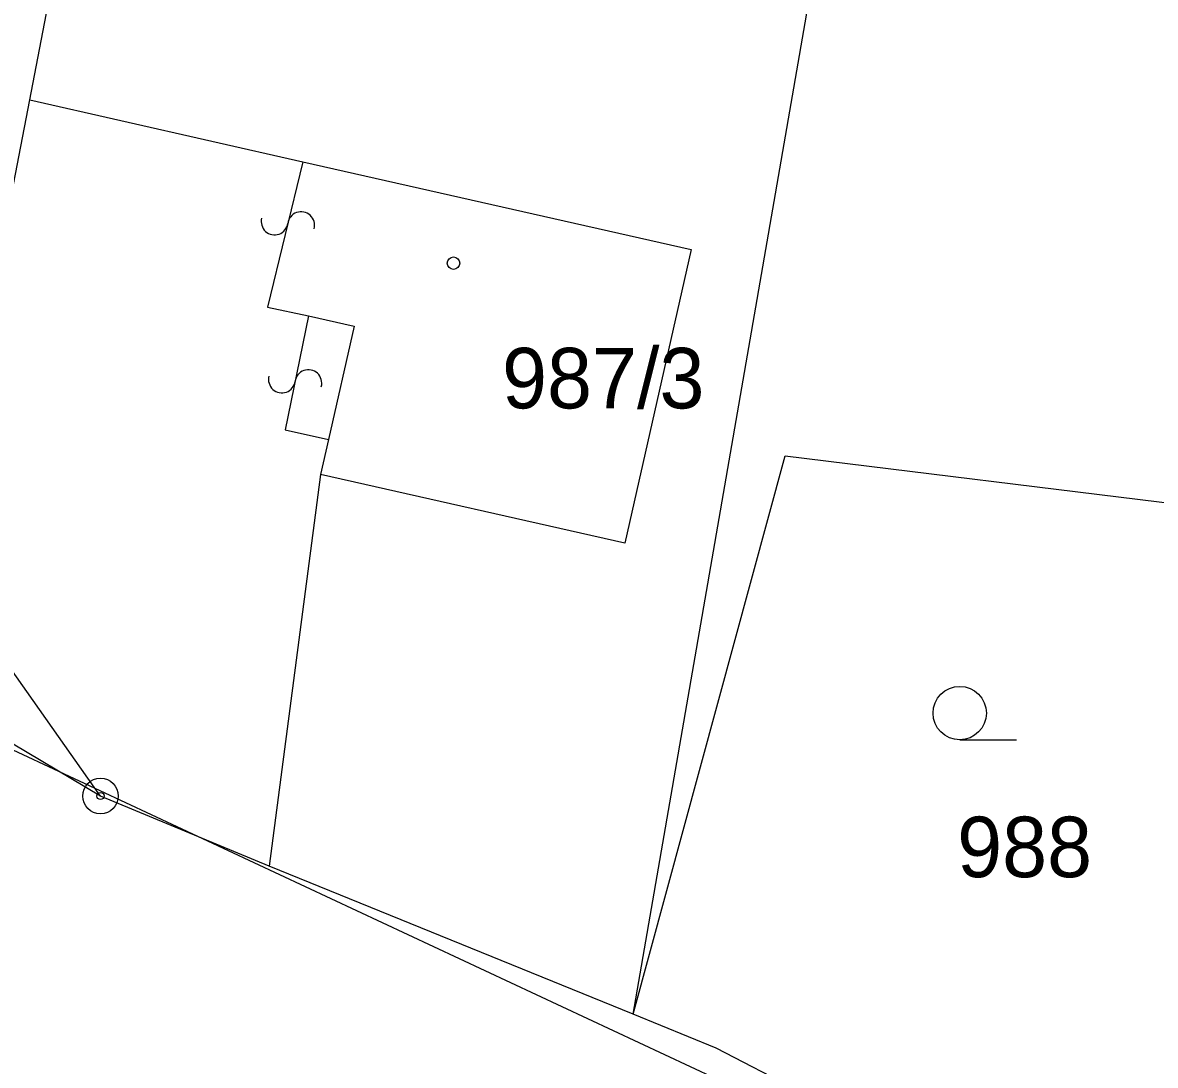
# Model space of a CAD drawing. Extents: x -469926 to -462499, y -1098642 to -1092733.
# Drawn here: x -465833.7 to -465801.86, y -1094395.6 to -1094366.3 of the extents above; entities that cross this region are included whole.
import ezdxf

# ---------------------------------------------------------------- set-up
doc = ezdxf.new("R2010")
doc.units = 0
for name, color, linetype in [('Vrstva 1', 7, 'Continuous'), ('Vrstva 24', 7, 'Continuous'), ('Vrstva 25', 7, 'Continuous'), ('Vrstva 4', 7, 'Continuous'), ('Vrstva 50', 7, 'Continuous'), ('Vrstva 51', 7, 'Continuous'), ('Vrstva 8', 7, 'Continuous')]:
    doc.layers.add(name, color=color, linetype=linetype)

msp = doc.modelspace()

# ---------------------------------------------------------------- linework, layer by layer
at = {"layer": 'Vrstva 1'}
for p, q in [((-465833.5, -1094368.47), (-465828.2, -1094340.9)), ((-465816.54, -1094394.16), (-465808.02, -1094345.11)), ((-465834.52, -1094373.75), (-465833.5, -1094368.47)), ((-465834.52, -1094373.75), (-465833.5, -1094368.47)), ((-465833.5, -1094368.47), (-465825.82, -1094370.21)), ((-465833.5, -1094368.47), (-465825.82, -1094370.21)), ((-465825.82, -1094370.21), (-465814.91, -1094372.68)), ((-465825.82, -1094370.21), (-465814.91, -1094372.68)), ((-465831.51, -1094388.03), (-465857.74, -1094372.47)), ((-465831.51, -1094388.03), (-465857.74, -1094372.47)), ((-465831.51, -1094388.03), (-465842.49, -1094372.46)), ((-465831.51, -1094388.03), (-465842.49, -1094372.46)), ((-465814.91, -1094372.68), (-465816.77, -1094380.93)), ((-465814.91, -1094372.68), (-465816.77, -1094380.93)), ((-465816.54, -1094394.16), (-465812.27, -1094378.47)), ((-465816.54, -1094394.16), (-465812.27, -1094378.47)), ((-465812.27, -1094378.47), (-465798.24, -1094380.2)), ((-465812.27, -1094378.47), (-465798.24, -1094380.2)), ((-465825.33, -1094379), (-465826.77, -1094390)), ((-465825.33, -1094379), (-465826.77, -1094390)), ((-465816.77, -1094380.93), (-465825.33, -1094379)), ((-465816.77, -1094380.93), (-465825.33, -1094379)), ((-465826.77, -1094390), (-465831.51, -1094388.03)), ((-465826.77, -1094390), (-465831.51, -1094388.03)), ((-465816.54, -1094394.16), (-465826.77, -1094390)), ((-465816.54, -1094394.16), (-465826.77, -1094390)), ((-465814.21, -1094395.11), (-465816.54, -1094394.16)), ((-465814.21, -1094395.11), (-465816.54, -1094394.16)), ((-465801.74, -1094401.55), (-465814.21, -1094395.11)), ((-465801.74, -1094401.55), (-465814.21, -1094395.11))]:
    msp.add_line(p, q, dxfattribs=at)
at = {"layer": 'Vrstva 24'}
for radius in [0.5, 0.5, 0.1, 0.1]:
    msp.add_circle((-465831.51, -1094388.03), radius, dxfattribs=at)
at = {"layer": 'Vrstva 25'}
msp.add_line((-465807.36, -1094386.45), (-465805.76, -1094386.45), dxfattribs=at)
msp.add_line((-465807.36, -1094386.45), (-465805.76, -1094386.45), dxfattribs=at)
for centre, radius in [((-465821.59, -1094373.06), 0.175), ((-465821.59, -1094373.06), 0.175), ((-465807.36, -1094385.7), 0.75), ((-465807.36, -1094385.7), 0.75)]:
    msp.add_circle(centre, radius, dxfattribs=at)
at = {"layer": 'Vrstva 4'}
for p, q in [((-465825.82, -1094370.21), (-465826.82, -1094374.3)), ((-465825.82, -1094370.21), (-465826.82, -1094374.3)), ((-465826.82, -1094374.3), (-465825.66, -1094374.54)), ((-465826.82, -1094374.3), (-465825.66, -1094374.54)), ((-465825.66, -1094374.54), (-465826.32, -1094377.74)), ((-465825.66, -1094374.54), (-465826.32, -1094377.74)), ((-465825.66, -1094374.54), (-465824.38, -1094374.83)), ((-465825.66, -1094374.54), (-465824.38, -1094374.83)), ((-465824.38, -1094374.83), (-465825.1, -1094378.01)), ((-465824.38, -1094374.83), (-465825.1, -1094378.01)), ((-465826.32, -1094377.74), (-465825.1, -1094378.01)), ((-465826.32, -1094377.74), (-465825.1, -1094378.01)), ((-465825.1, -1094378.01), (-465825.33, -1094379)), ((-465825.1, -1094378.01), (-465825.33, -1094379))]:
    msp.add_line(p, q, dxfattribs=at)
at = {"layer": 'Vrstva 51'}
for centre, radius, start, end in [((-465825.871, -1094371.994), 0.377, 344.7643, 172.4275), ((-465825.871, -1094371.994), 0.377, 344.7643, 172.4275), ((-465826.617, -1094371.89), 0.376, 165.4404, 351.7515), ((-465826.617, -1094371.89), 0.376, 165.4404, 351.7515), ((-465825.667, -1094376.432), 0.377, 344.7643, 172.4275), ((-465825.667, -1094376.432), 0.377, 344.7643, 172.4275), ((-465826.412, -1094376.328), 0.376, 165.4404, 351.7515), ((-465826.412, -1094376.328), 0.376, 165.4404, 351.7515)]:
    msp.add_arc(centre, radius, start, end, dxfattribs=at)
at = {"layer": 'Vrstva 8'}
msp.add_line((-465803.103, -1094401.157), (-465855.516, -1094376.677), dxfattribs=at)
msp.add_line((-465803.103, -1094401.157), (-465855.516, -1094376.677), dxfattribs=at)

# ---------------------------------------------------------------- texts
at = {"layer": 'Vrstva 50'}
for s, p in [('987/3', (-465820.224, -1094377.14)), ('988', (-465807.433, -1094390.31))]:
    msp.add_text(s, height=1.7, dxfattribs=at).set_placement(p)

doc.saveas('drawing.dxf')
